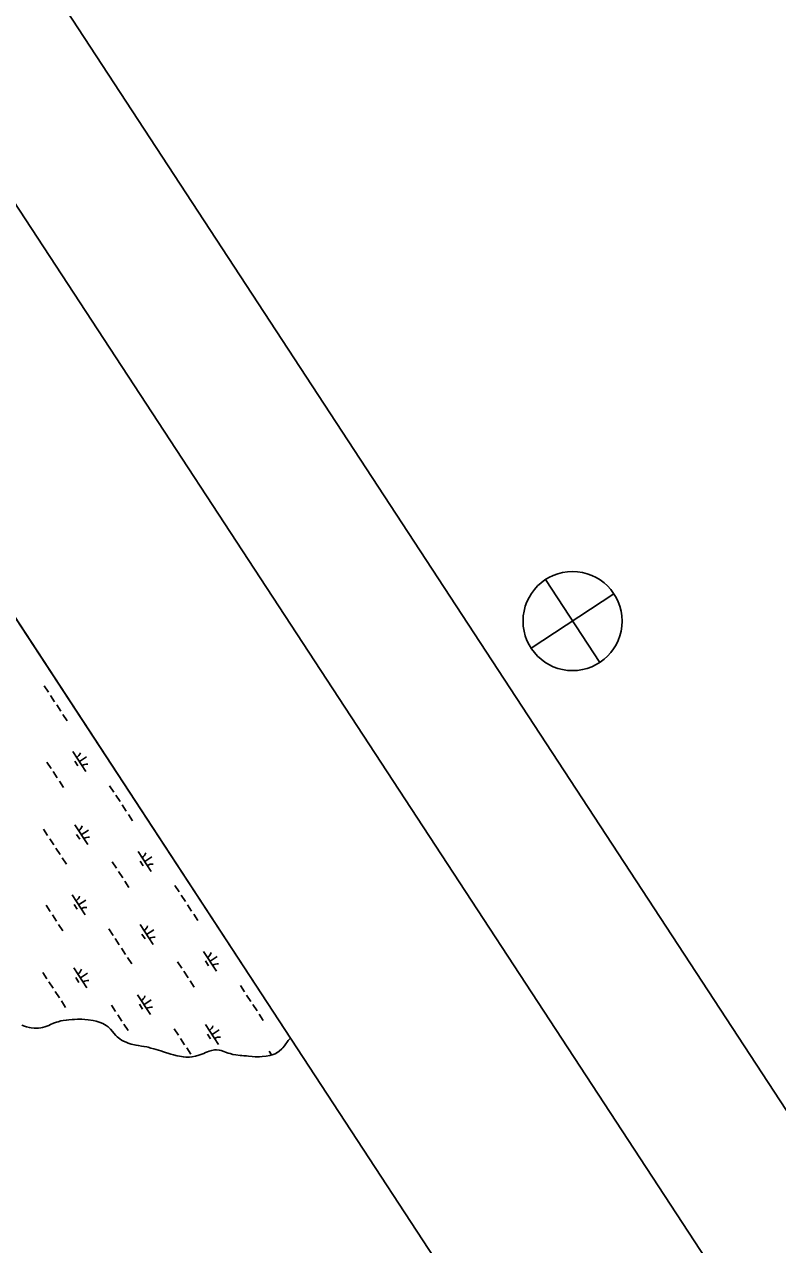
# Model space of a CAD drawing. Extents: x 3945642 to 3966284, y 206476 to 228921.
# Drawn here: x 3960021 to 3961605, y 219801 to 222366 of the extents above; entities that cross this region are included whole.
import ezdxf

# ---------------------------------------------------------------- set-up
doc = ezdxf.new("R2010")
doc.units = 0
for name, color, linetype in [('G-ANNO-NPLT', 7, 'Continuous'), ('V-ANNO-DIMS', 7, 'Continuous'), ('V-ANNO-SYMB', 7, 'Continuous'), ('V-GRID-FRAM', 7, 'Continuous'), ('V-TOPO-SHOR', 7, 'Continuous'), ('V-WETL-SWMP', 7, 'Continuous')]:
    doc.layers.add(name, color=color, linetype=linetype)

msp = doc.modelspace()

# ---------------------------------------------------------------- linework, layer by layer
at = {"layer": 'G-ANNO-NPLT'}
msp.add_lwpolyline([(3945886.4, 222055.1), (3955932.9, 206719.5), (3966040.4, 213341.1), (3955993.9, 228676.6)], close=True, dxfattribs=at)
at = {"layer": 'V-ANNO-DIMS'}
for p, q in [((3961116.9, 221198.8), (3961231.1, 221024.5)), ((3961261.1, 221168.7), (3961086.9, 221054.5))]:
    msp.add_line(p, q, dxfattribs=at)
msp.add_circle((3961174, 221111.6), 104.2, dxfattribs=at)
at = {"layer": 'V-ANNO-SYMB'}
msp.add_lwpolyline([(3946901.3, 221076.1), (3955966, 207239.3), (3965550.7, 213518.4), (3956486, 227355.2), (3946901.3, 221076.1)], dxfattribs=at)
at = {"layer": 'V-GRID-FRAM'}
msp.add_lwpolyline([(3956475, 226502.1), (3964764.2, 213849), (3957669.1, 209282.6), (3949512, 222000.5), (3956475, 226502.1)], dxfattribs=at)
at = {"layer": 'V-TOPO-SHOR'}
for points in [[(3960015.2, 220262.3), (3960021.1, 220259.9), (3960025.1, 220258.5), (3960031.3, 220257), (3960035.2, 220256.3), (3960041.1, 220255.7), (3960044.9, 220255.6), (3960050.3, 220255.8), (3960055.2, 220256.5), (3960058.6, 220257.1), (3960063.8, 220258.7), (3960067.8, 220260.1), (3960072, 220261.7), (3960076.1, 220263.6), (3960082.2, 220266.2), (3960088.3, 220268.4), (3960092.1, 220269.5), (3960097.8, 220271.1), (3960102.2, 220271.8), (3960109.4, 220273), (3960114.3, 220273.5), (3960121, 220274.2), (3960125.9, 220274.4), (3960132.7, 220274.7), (3960141.4, 220274.5), (3960148.1, 220274.4), (3960155, 220273.7), (3960165.4, 220272.3), (3960171.6, 220270.9), (3960180.5, 220268.1), (3960185.6, 220266), (3960192.8, 220261.6), (3960196.9, 220258.6), (3960202, 220253.8), (3960206.5, 220249), (3960209.2, 220245.7), (3960213.2, 220240.8), (3960216.2, 220237.5)], [(3960216.2, 220237.5), (3960221.4, 220233.3), (3960225.2, 220230.9), (3960229, 220228.7), (3960235.1, 220226.3), (3960239.2, 220224.6), (3960245.1, 220222.5), (3960249.2, 220221.4), (3960255.9, 220220.1), (3960260.7, 220219.2), (3960267.5, 220218.2), (3960272.1, 220217.5), (3960278.1, 220216.5), (3960281.1, 220215.8), (3960287, 220214.2), (3960293.2, 220212.7), (3960298.3, 220211.3), (3960307.6, 220208.5), (3960313.7, 220206.2), (3960328.9, 220201.2), (3960334.5, 220199.5), (3960342.2, 220197.7), (3960347.4, 220196.7), (3960355.3, 220195.3), (3960360.6, 220194.7), (3960368.5, 220194.8), (3960373.4, 220195.5), (3960380.8, 220197.1), (3960387.6, 220199.1), (3960392.2, 220200.5), (3960398.1, 220202.9), (3960402.1, 220204.6), (3960405.9, 220206.2), (3960409.4, 220207.6), (3960414.9, 220209.3), (3960420.8, 220210.3), (3960424.7, 220210.4)], [(3960424.7, 220210.4), (3960430.7, 220209.7), (3960434.6, 220208.7), (3960440.2, 220206.8), (3960444.2, 220205.4), (3960449.6, 220203.6), (3960453.5, 220202.3), (3960459.4, 220200.8), (3960465.9, 220199.7), (3960474.8, 220198.7), (3960478.4, 220198.3), (3960482.2, 220198), (3960488, 220197.4), (3960492.3, 220196.8), (3960500.3, 220196.1), (3960506.5, 220195.9), (3960515.5, 220195.7), (3960521.2, 220196), (3960529.4, 220197), (3960537, 220198.6), (3960541.8, 220199.9), (3960548.3, 220202.2), (3960551.9, 220204.1), (3960556.7, 220207.5), (3960562.1, 220212.3), (3960564.6, 220214.8), (3960568, 220218.8), (3960570.8, 220223.2), (3960572.7, 220226), (3960576, 220230.2), (3960578.3, 220232.9), (3960580.4, 220235.2)]]:
    msp.add_lwpolyline(points, dxfattribs=at)
at = {"layer": 'V-WETL-SWMP'}
for p, q in [((3959932.5, 221224.3), (3960580.4, 220235.2)), ((3960062.6, 220975.4), (3960071.4, 220962)), ((3960075.7, 220955.3), (3960084.5, 220941.9)), ((3960088.9, 220935.2), (3960097.7, 220921.9)), ((3960102, 220915.2), (3960110.8, 220901.8)), ((3960122.8, 220837.1), (3960150.2, 220795.3)), ((3960136.5, 220816.2), (3960151.6, 220826.1)), ((3960068.1, 220815.3), (3960076.9, 220801.9)), ((3960081.3, 220795.2), (3960090.1, 220781.8)), ((3960126.8, 220817), (3960133.4, 220807)), ((3960094.4, 220775.1), (3960103.2, 220761.8)), ((3960200.1, 220765.5), (3960208.9, 220752.1)), ((3960213.3, 220745.4), (3960222, 220732)), ((3960226.4, 220725.3), (3960235.2, 220711.9)), ((3960239.6, 220705.2), (3960248.3, 220691.9)), ((3960061, 220674.3), (3960069.7, 220660.9)), ((3960126.8, 220683.4), (3960154.2, 220641.6)), ((3960140.5, 220662.5), (3960155.5, 220672.4)), ((3960074.1, 220654.2), (3960082.9, 220640.9)), ((3960130.7, 220663.3), (3960137.3, 220653.3)), ((3960087.3, 220634.2), (3960096, 220620.8)), ((3960260.3, 220627.2), (3960287.7, 220585.4)), ((3960274, 220606.3), (3960289.1, 220616.2)), ((3960100.4, 220614.1), (3960109.2, 220600.7)), ((3960205.7, 220605.4), (3960214.4, 220592)), ((3960264.3, 220607.1), (3960270.9, 220597.1)), ((3960218.8, 220585.3), (3960227.6, 220571.9)), ((3960232, 220565.2), (3960240.7, 220551.8)), ((3960337.6, 220555.6), (3960346.4, 220542.2)), ((3960066.5, 220514.2), (3960075.3, 220500.8)), ((3960121.2, 220536.1), (3960148.6, 220494.2)), ((3960125.2, 220515.9), (3960131.7, 220505.9)), ((3960134.9, 220515.2), (3960150, 220525)), ((3960350.8, 220535.5), (3960359.5, 220522.1)), ((3960363.9, 220515.4), (3960372.7, 220502)), ((3960079.7, 220494.2), (3960088.4, 220480.8)), ((3960377.1, 220495.3), (3960385.8, 220481.9)), ((3960092.8, 220474.1), (3960101.6, 220460.7)), ((3960198.5, 220464.4), (3960207.3, 220451)), ((3960264.3, 220473.5), (3960291.7, 220431.7)), ((3960278, 220452.6), (3960293, 220462.5)), ((3960211.6, 220444.3), (3960220.4, 220430.9)), ((3960268.2, 220453.4), (3960274.8, 220443.4)), ((3960224.8, 220424.2), (3960233.6, 220410.9)), ((3960397.9, 220417.3), (3960425.3, 220375.5)), ((3960237.9, 220404.2), (3960246.7, 220390.8)), ((3960343.2, 220395.5), (3960351.9, 220382.1)), ((3960401.8, 220397.2), (3960408.4, 220387.1)), ((3960411.6, 220396.4), (3960426.6, 220406.2)), ((3960059.3, 220373.2), (3960068.1, 220359.9)), ((3960125.1, 220382.4), (3960152.5, 220340.5)), ((3960129.1, 220362.3), (3960135.7, 220352.2)), ((3960138.8, 220361.5), (3960153.9, 220371.3)), ((3960356.3, 220375.4), (3960365.1, 220362)), ((3960072.5, 220353.2), (3960081.3, 220339.8)), ((3960369.5, 220355.3), (3960378.2, 220341.9)), ((3960475.1, 220345.6), (3960483.9, 220332.2)), ((3960085.7, 220333.1), (3960094.4, 220319.7)), ((3960098.8, 220313), (3960107.6, 220299.6)), ((3960258.7, 220326.1), (3960286.1, 220284.3)), ((3960272.4, 220305.2), (3960287.5, 220315.1)), ((3960488.3, 220325.6), (3960497.1, 220312.2)), ((3960204, 220304.3), (3960212.8, 220290.9)), ((3960217.2, 220284.2), (3960226, 220270.8)), ((3960262.7, 220306), (3960269.3, 220296)), ((3960501.4, 220305.5), (3960510.2, 220292.1)), ((3960514.6, 220285.4), (3960523.4, 220272)), ((3960021.1, 220259.9), (3960015.2, 220262.3)), ((3960025.1, 220258.5), (3960021.1, 220259.9)), ((3960031.3, 220257), (3960025.1, 220258.5)), ((3960035.2, 220256.3), (3960031.3, 220257)), ((3960058.6, 220257.1), (3960055.2, 220256.5)), ((3960063.8, 220258.7), (3960058.6, 220257.1)), ((3960067.8, 220260.1), (3960063.8, 220258.7)), ((3960072, 220261.7), (3960067.8, 220260.1)), ((3960076.1, 220263.6), (3960072, 220261.7)), ((3960082.2, 220266.2), (3960076.1, 220263.6)), ((3960088.3, 220268.4), (3960082.2, 220266.2)), ((3960092.1, 220269.5), (3960088.3, 220268.4)), ((3960097.8, 220271.1), (3960092.1, 220269.5)), ((3960102.2, 220271.8), (3960097.8, 220271.1)), ((3960109.4, 220273), (3960102.2, 220271.8)), ((3960114.3, 220273.5), (3960109.4, 220273)), ((3960121, 220274.2), (3960114.3, 220273.5)), ((3960125.9, 220274.4), (3960121, 220274.2)), ((3960132.7, 220274.7), (3960125.9, 220274.4)), ((3960141.4, 220274.5), (3960132.7, 220274.7)), ((3960148.1, 220274.4), (3960141.4, 220274.5)), ((3960155, 220273.7), (3960148.1, 220274.4)), ((3960165.4, 220272.3), (3960155, 220273.7)), ((3960171.6, 220270.9), (3960165.4, 220272.3)), ((3960180.5, 220268.1), (3960171.6, 220270.9)), ((3960185.6, 220266), (3960180.5, 220268.1)), ((3960192.8, 220261.6), (3960185.6, 220266)), ((3960196.9, 220258.6), (3960192.8, 220261.6)), ((3960202, 220253.8), (3960196.9, 220258.6)), ((3960230.3, 220264.2), (3960239.1, 220250.8)), ((3960401.8, 220263.6), (3960429.2, 220221.8)), ((3960041.1, 220255.7), (3960035.2, 220256.3)), ((3960044.9, 220255.6), (3960041.1, 220255.7)), ((3960050.3, 220255.8), (3960044.9, 220255.6)), ((3960055.2, 220256.5), (3960050.3, 220255.8)), ((3960206.5, 220249), (3960202, 220253.8)), ((3960209.2, 220245.7), (3960206.5, 220249)), ((3960213.2, 220240.8), (3960209.2, 220245.7)), ((3960216.2, 220237.5), (3960213.2, 220240.8)), ((3960221.4, 220233.3), (3960216.2, 220237.5)), ((3960225.2, 220230.9), (3960221.4, 220233.3)), ((3960336, 220254.5), (3960344.8, 220241.1)), ((3960349.2, 220234.4), (3960357.9, 220221)), ((3960405.8, 220243.5), (3960412.3, 220233.4)), ((3960415.5, 220242.7), (3960430.6, 220252.6)), ((3960578.3, 220232.9), (3960576, 220230.2)), ((3960580.4, 220235.2), (3960578.3, 220232.9)), ((3960229, 220228.7), (3960225.2, 220230.9)), ((3960235.1, 220226.3), (3960229, 220228.7)), ((3960239.2, 220224.6), (3960235.1, 220226.3)), ((3960245.1, 220222.5), (3960239.2, 220224.6)), ((3960249.2, 220221.4), (3960245.1, 220222.5)), ((3960255.9, 220220.1), (3960249.2, 220221.4)), ((3960260.7, 220219.2), (3960255.9, 220220.1)), ((3960267.5, 220218.2), (3960260.7, 220219.2)), ((3960272.1, 220217.5), (3960267.5, 220218.2)), ((3960278.1, 220216.5), (3960272.1, 220217.5)), ((3960281.1, 220215.8), (3960278.1, 220216.5)), ((3960287, 220214.2), (3960281.1, 220215.8)), ((3960293.2, 220212.7), (3960287, 220214.2)), ((3960298.3, 220211.3), (3960293.2, 220212.7)), ((3960307.6, 220208.5), (3960298.3, 220211.3)), ((3960313.7, 220206.2), (3960307.6, 220208.5)), ((3960328.9, 220201.2), (3960313.7, 220206.2)), ((3960362.3, 220214.3), (3960371.1, 220200.9)), ((3960405.9, 220206.2), (3960402.1, 220204.6)), ((3960409.4, 220207.6), (3960405.9, 220206.2)), ((3960414.9, 220209.3), (3960409.4, 220207.6)), ((3960420.8, 220210.3), (3960414.9, 220209.3)), ((3960424.7, 220210.4), (3960420.8, 220210.3)), ((3960430.7, 220209.7), (3960424.7, 220210.4)), ((3960434.6, 220208.7), (3960430.7, 220209.7)), ((3960440.2, 220206.8), (3960434.6, 220208.7)), ((3960444.2, 220205.4), (3960440.2, 220206.8)), ((3960449.6, 220203.6), (3960444.2, 220205.4)), ((3960535.4, 220207.4), (3960540.5, 220199.6)), ((3960556.7, 220207.5), (3960551.9, 220204.1)), ((3960562.1, 220212.3), (3960556.7, 220207.5)), ((3960564.6, 220214.8), (3960562.1, 220212.3)), ((3960568, 220218.8), (3960564.6, 220214.8)), ((3960570.8, 220223.2), (3960568, 220218.8)), ((3960572.7, 220226), (3960570.8, 220223.2)), ((3960576, 220230.2), (3960572.7, 220226)), ((3960334.5, 220199.5), (3960328.9, 220201.2)), ((3960342.2, 220197.7), (3960334.5, 220199.5)), ((3960347.4, 220196.7), (3960342.2, 220197.7)), ((3960355.3, 220195.3), (3960347.4, 220196.7)), ((3960360.6, 220194.7), (3960355.3, 220195.3)), ((3960368.5, 220194.8), (3960360.6, 220194.7)), ((3960373.4, 220195.5), (3960368.5, 220194.8)), ((3960380.8, 220197.1), (3960373.4, 220195.5)), ((3960387.6, 220199.1), (3960380.8, 220197.1)), ((3960392.2, 220200.5), (3960387.6, 220199.1)), ((3960398.1, 220202.9), (3960392.2, 220200.5)), ((3960402.1, 220204.6), (3960398.1, 220202.9)), ((3960453.5, 220202.3), (3960449.6, 220203.6)), ((3960459.4, 220200.8), (3960453.5, 220202.3)), ((3960465.9, 220199.7), (3960459.4, 220200.8)), ((3960474.8, 220198.7), (3960465.9, 220199.7)), ((3960478.4, 220198.3), (3960474.8, 220198.7)), ((3960482.2, 220198), (3960478.4, 220198.3)), ((3960488, 220197.4), (3960482.2, 220198)), ((3960492.3, 220196.8), (3960488, 220197.4)), ((3960500.3, 220196.1), (3960492.3, 220196.8)), ((3960506.5, 220195.9), (3960500.3, 220196.1)), ((3960515.5, 220195.7), (3960506.5, 220195.9)), ((3960521.2, 220196), (3960515.5, 220195.7)), ((3960529.4, 220197), (3960521.2, 220196)), ((3960537, 220198.6), (3960529.4, 220197)), ((3960541.8, 220199.9), (3960537, 220198.6)), ((3960548.3, 220202.2), (3960541.8, 220199.9)), ((3960551.9, 220204.1), (3960548.3, 220202.2))]:
    msp.add_line(p, q, dxfattribs=at)
for centre, start, end in [((3960121.6, 220839.5), 302.4575, 344.0011), ((3960151.9, 220793.2), 82.4574, 124.0011), ((3960125.5, 220685.8), 302.4575, 344.0011), ((3960155.8, 220639.6), 82.4574, 124.0011), ((3960259.1, 220629.5), 302.4575, 344.0011), ((3960289.4, 220583.3), 82.4574, 124.0011), ((3960120, 220538.4), 302.4575, 344.0011), ((3960150.2, 220492.2), 82.4574, 124.0011), ((3960263, 220475.8), 302.4575, 344.0011), ((3960293.3, 220429.6), 82.4574, 124.0011), ((3960396.6, 220419.6), 302.4575, 344.0011), ((3960426.9, 220373.4), 82.4574, 124.0011), ((3960123.9, 220384.7), 302.4575, 344.0011), ((3960154.2, 220338.5), 82.4574, 124.0011), ((3960257.5, 220328.5), 302.4575, 344.0011), ((3960287.8, 220282.3), 82.4574, 124.0011), ((3960400.6, 220265.9), 302.4575, 344.0011), ((3960430.8, 220219.7), 82.4574, 124.0011), ((3960534.1, 220209.7), 339.0858, 344.0011)]:
    msp.add_arc(centre, 17.6, start, end, dxfattribs=at)

doc.saveas('drawing.dxf')
